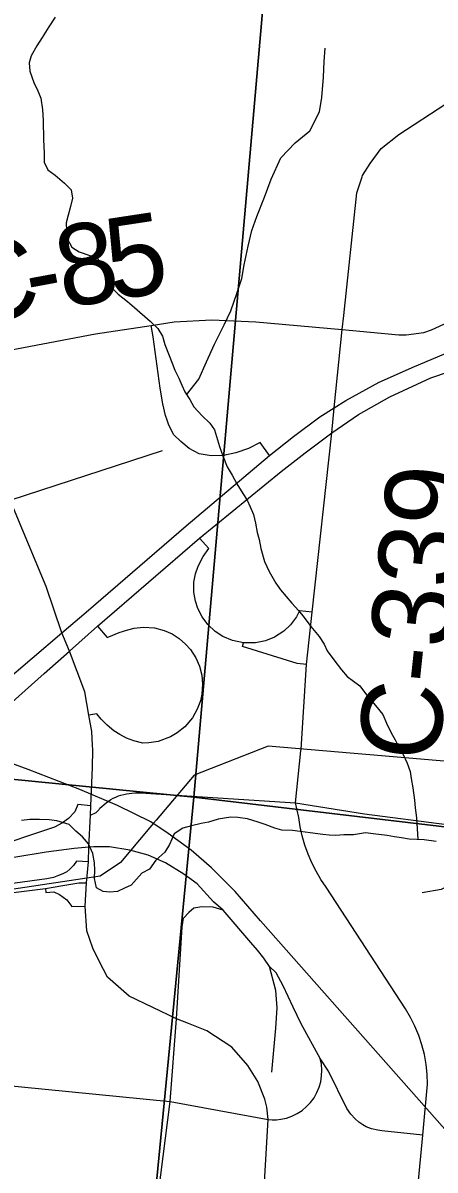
# Model space of a CAD drawing. Extents: x 0 to 34, y 0 to 22.
# Drawn here: x 2.7819 to 2.9265, y 18.9053 to 19.3075 of the extents above; entities that cross this region are included whole.
import ezdxf

# ---------------------------------------------------------------- set-up
doc = ezdxf.new("R2010")
doc.units = 0
for name, color, linetype in [('GM_X_City_Street', 7, 'Continuous'), ('GM_X_County_Road', 7, 'Continuous'), ('GM_X_County_Road_Text', 7, 'Continuous'), ('GM_X_Interchange_Ramps', 7, 'Continuous'), ('GM_X_Interstate_Route', 7, 'Continuous'), ('GM_X_Minor_River', 7, 'Continuous'), ('GM_X_Rail_Line', 7, 'Continuous'), ('GM_X_Section', 7, 'Continuous'), ('GM_X_Township_Road', 7, 'Continuous')]:
    doc.layers.add(name, color=color, linetype=linetype)

msp = doc.modelspace()

# ---------------------------------------------------------------- linework, layer by layer
at = {"layer": 'GM_X_City_Street'}
for points in [[(2.91651, 18.85759), (2.92226, 18.91754), (2.92389, 18.93543), (2.92375, 18.93892), (2.92337, 18.94238), (2.92275, 18.94581), (2.92188, 18.94919), (2.92078, 18.95249), (2.91945, 18.95572), (2.91789, 18.95883), (2.91612, 18.96184), (2.88828, 19.00449), (2.88643, 19.00725), (2.88476, 19.01011), (2.88326, 19.01308), (2.88196, 19.01613), (2.88085, 19.01926), (2.87994, 19.02246), (2.87923, 19.0257), (2.87873, 19.02898), (2.87755, 19.03403)], [(2.9753, 19.02063), (2.97366, 19.0157), (2.97323, 19.01494), (2.9721, 19.01403), (2.95193, 19.00312), (2.95115, 19.00298), (2.95041, 19.00297), (2.95003, 19.00313), (2.94555, 19.00612), (2.94246, 19.00817), (2.94144, 19.00869), (2.93979, 19.0089), (2.93887, 19.00885), (2.93802, 19.00858), (2.92861, 19.00369), (2.92194, 19.00252)], [(2.82687, 18.86671), (2.82944, 18.89717), (2.83358, 18.92937), (2.83576, 18.95839), (2.83775, 18.99057), (2.83822, 18.99359)], [(2.88621, 18.9444), (2.87951, 18.95662), (2.87677, 18.96238), (2.87322, 18.96987), (2.87078, 18.97448), (2.86842, 18.97667)], [(2.86793, 18.92309), (2.86942, 18.92296), (2.87092, 18.92297), (2.8724, 18.92312), (2.8744, 18.92356), (2.87632, 18.92424), (2.87815, 18.92514), (2.87986, 18.92625), (2.88143, 18.92756), (2.88282, 18.92905), (2.88404, 18.93069), (2.88504, 18.93247), (2.88583, 18.93435), (2.88639, 18.93631), (2.88671, 18.93833), (2.88679, 18.94037), (2.88662, 18.9424), (2.88621, 18.9444)], [(2.92226, 18.91754), (2.90786, 18.91903), (2.90638, 18.91927), (2.90417, 18.91981), (2.90236, 18.92047), (2.90116, 18.92116), (2.89981, 18.92215), (2.89849, 18.92326), (2.89697, 18.92486), (2.89553, 18.92692), (2.88908, 18.93995), (2.88621, 18.9444)], [(2.76353, 18.93623), (2.83358, 18.92937), (2.86793, 18.92309)]]:
    msp.add_lwpolyline(points, dxfattribs=at)
at = {"layer": 'GM_X_County_Road'}
msp.add_line((2.87755, 19.03403), (2.87946, 19.05233), dxfattribs=at)
for points in [[(2.90089, 19.2535), (2.90104, 19.25397), (2.9038, 19.25819), (2.90762, 19.26352), (2.91379, 19.26842), (2.93023, 19.27917)], [(2.87946, 19.05233), (2.87952, 19.05294), (2.88139, 19.08255), (2.88336, 19.1009), (2.89027, 19.16375), (2.89116, 19.17258), (2.89393, 19.19998), (2.89446, 19.20492), (2.89911, 19.24791), (2.90089, 19.2535)], [(2.80636, 19.05428), (2.80608, 19.0591), (2.80506, 19.06483), (2.80361, 19.07295), (2.79829, 19.08729), (2.79553, 19.09371), (2.7901, 19.10994), (2.77744, 19.14024), (2.7761, 19.14329), (2.76975, 19.15862), (2.75186, 19.18804), (2.71118, 19.24244), (2.7091, 19.24725), (2.70788, 19.25007)], [(2.75186, 19.18804), (2.80734, 19.19851), (2.82695, 19.20148), (2.83494, 19.20269), (2.84824, 19.20338), (2.86361, 19.20268), (2.89393, 19.19998)], [(2.84002, 18.95667), (2.83576, 18.95839), (2.81922, 18.96629), (2.81156, 18.97293), (2.80883, 18.97828), (2.80643, 18.98308), (2.80435, 18.98915), (2.80379, 18.99782), (2.80419, 19.00607), (2.8049, 19.0134), (2.80499, 19.0185), (2.80558, 19.02969), (2.80571, 19.033), (2.80633, 19.04648), (2.80645, 19.05267), (2.80636, 19.05428)], [(2.80558, 19.02969), (2.80767, 19.03067), (2.80829, 19.03143), (2.80862, 19.03179), (2.80894, 19.03216), (2.80964, 19.03284), (2.81038, 19.03349), (2.81115, 19.0341), (2.81194, 19.03467), (2.81277, 19.0352), (2.81362, 19.03567), (2.8145, 19.03611), (2.8154, 19.0365), (2.81633, 19.03676), (2.81728, 19.03699), (2.81822, 19.03718), (2.81918, 19.03733), (2.82015, 19.03745), (2.82113, 19.03753), (2.8221, 19.03757), (2.82307, 19.03757), (2.82404, 19.03754), (2.82501, 19.03746), (2.82856, 19.03723), (2.87755, 19.03403), (2.90172, 19.03018)], [(2.90172, 19.03018), (2.93064, 19.02643), (2.9753, 19.02063), (2.99656, 19.01787), (3.02154, 19.01463)], [(2.86929, 18.93961), (2.87068, 18.95508), (2.87112, 18.9622), (2.87064, 18.96823), (2.86842, 18.97667), (2.86639, 18.97959), (2.86423, 18.98241), (2.86193, 18.98513), (2.85223, 18.99641), (2.84864, 18.9975), (2.84467, 18.99763), (2.84193, 18.99709), (2.84015, 18.99568), (2.83822, 18.99359)], [(2.86434, 18.93634), (2.86087, 18.94202), (2.8552, 18.94838), (2.84642, 18.9541), (2.84002, 18.95667)], [(2.85619, 18.81969), (2.86076, 18.84189), (2.86284, 18.86315), (2.86617, 18.89307), (2.86793, 18.92309), (2.86755, 18.92741), (2.86682, 18.93017), (2.86434, 18.93634)]]:
    msp.add_lwpolyline(points, dxfattribs=at)
at = {"layer": 'GM_X_Interchange_Ramps'}
msp.add_line((2.76067, 19.00037), (2.78983, 19.00402), dxfattribs=at)
for points in [[(2.83255, 19.1682), (2.83195, 19.16986), (2.83095, 19.17398), (2.83013, 19.17948), (2.82756, 19.19741), (2.82695, 19.20148)], [(2.86843, 19.1559), (2.86518, 19.16036), (2.86111, 19.15826), (2.85665, 19.15678), (2.85228, 19.15582), (2.84791, 19.15571), (2.84381, 19.15648), (2.8402, 19.15828), (2.83731, 19.16071), (2.83485, 19.16313), (2.83314, 19.16653), (2.83255, 19.1682)], [(2.88336, 19.1009), (2.87898, 19.10137), (2.87793, 19.09926), (2.87585, 19.0965), (2.87343, 19.09424), (2.87022, 19.09219), (2.86708, 19.09092), (2.86357, 19.09019), (2.85925, 19.09018), (2.85547, 19.09098), (2.85205, 19.09244), (2.84937, 19.09419), (2.84679, 19.0966), (2.84482, 19.09923), (2.84332, 19.10216), (2.84244, 19.10481), (2.84192, 19.10793), (2.84193, 19.11139), (2.84246, 19.1144), (2.84335, 19.11708), (2.84515, 19.12043), (2.84709, 19.12325), (2.84384, 19.1269)], [(2.80803, 19.096), (2.81144, 19.092), (2.81205, 19.09232), (2.81565, 19.09379), (2.81878, 19.09478), (2.82094, 19.09532), (2.82423, 19.09569), (2.82811, 19.09539), (2.83142, 19.09452), (2.83423, 19.09328), (2.83674, 19.09169), (2.83899, 19.08975), (2.84066, 19.08786), (2.84256, 19.08494), (2.84383, 19.08202), (2.84465, 19.07886), (2.84495, 19.07566), (2.84471, 19.07219), (2.84417, 19.06979), (2.84311, 19.06692), (2.8414, 19.06387), (2.83872, 19.06072), (2.83607, 19.05856), (2.83373, 19.05719), (2.82935, 19.05559), (2.8261, 19.05509), (2.82404, 19.05504), (2.82085, 19.05577), (2.81828, 19.05678), (2.81596, 19.05798), (2.81385, 19.05935), (2.81151, 19.06126), (2.81016, 19.06259), (2.80943, 19.0634)], [(2.88139, 19.08255), (2.87815, 19.0829), (2.85899, 19.08894), (2.85925, 19.09018)], [(2.80943, 19.0634), (2.80785, 19.06533), (2.80506, 19.06483)], [(2.80571, 19.033), (2.80117, 19.03345), (2.80017, 19.03094), (2.79793, 19.02853), (2.79579, 19.02708), (2.793, 19.0255), (2.76915, 19.01758), (2.75975, 19.01481), (2.75312, 19.01295), (2.74706, 19.01172), (2.74726, 19.01045)], [(2.85223, 18.99641), (2.84876, 18.99932), (2.84311, 19.00564), (2.83836, 19.00908), (2.83194, 19.01307), (2.82587, 19.01569), (2.81945, 19.01746), (2.81232, 19.01867), (2.80679, 19.01867), (2.80499, 19.0185), (2.79992, 19.01801), (2.79013, 19.01678), (2.77878, 19.01489)], [(2.8049, 19.0134), (2.80074, 19.0136), (2.79968, 19.01212), (2.79838, 19.01082), (2.79728, 19.00985), (2.7959, 19.00922), (2.79442, 19.00859), (2.79265, 19.00791), (2.79034, 19.00741), (2.76546, 19.004), (2.73198, 18.99929), (2.72426, 18.99806), (2.71765, 18.99652), (2.71192, 18.99408), (2.70686, 18.99175), (2.70108, 18.98859), (2.69732, 18.98596), (2.67418, 18.96603), (2.66919, 18.96208), (2.66343, 18.95901), (2.6568, 18.95699), (2.64984, 18.95616), (2.64969, 18.95819)], [(2.78983, 19.00402), (2.79594, 19.00509), (2.80149, 19.00598), (2.80419, 19.00607)], [(2.78983, 19.00402), (2.79, 19.00258), (2.79272, 19.00283), (2.7947, 19.0019), (2.79736, 19.00004), (2.79909, 18.99773), (2.80379, 18.99782)]]:
    msp.add_lwpolyline(points, dxfattribs=at)
at = {"layer": 'GM_X_Interstate_Route'}
for points in [[(2.86843, 19.1559), (2.87684, 19.16247), (2.88613, 19.16941), (2.89116, 19.17258), (2.89521, 19.17514), (2.90695, 19.18155), (2.91929, 19.18709), (2.92956, 19.19133), (2.94286, 19.19543), (2.9524, 19.19778), (2.96216, 19.19943), (2.97615, 19.2014), (2.9949, 19.2025), (3.28403, 19.20541)], [(2.80803, 19.096), (2.84384, 19.1269), (2.87257, 19.15025), (2.88098, 19.15682), (2.89027, 19.16375), (2.89962, 19.17019), (2.91059, 19.17645), (2.92506, 19.18303), (2.93844, 19.18763), (2.95336, 19.19169), (2.9663, 19.19377), (2.9822, 19.19553), (3.00018, 19.1964), (3.04551, 19.19687)], [(2.63988, 19.02191), (2.66453, 19.02446), (2.68658, 19.02874), (2.70111, 19.03241), (2.71663, 19.03806), (2.73286, 19.04584), (2.74634, 19.05401), (2.75863, 19.06268), (2.7748, 19.07589), (2.79553, 19.09371), (2.80411, 19.10087), (2.83925, 19.13119), (2.86843, 19.1559)], [(2.78934, 19.07936), (2.79829, 19.08729), (2.80803, 19.096)], [(2.7668, 19.05977), (2.77033, 19.0625), (2.78934, 19.07936)]]:
    msp.add_lwpolyline(points, dxfattribs=at)
at = {"layer": 'GM_X_Minor_River'}
for points in [[(2.79329, 19.30948), (2.79107, 19.30615), (2.78864, 19.30245), (2.78682, 19.29948), (2.78478, 19.29596), (2.78411, 19.29352), (2.78438, 19.29065), (2.78574, 19.28661), (2.78714, 19.2837), (2.78819, 19.28118), (2.78879, 19.27717), (2.78902, 19.27336), (2.78913, 19.26651), (2.78933, 19.26194), (2.78939, 19.25871), (2.79062, 19.256), (2.79321, 19.25418), (2.79652, 19.25138), (2.79889, 19.249), (2.79935, 19.24613), (2.79866, 19.24312), (2.79778, 19.24012), (2.79711, 19.23748), (2.79719, 19.23463), (2.79728, 19.23216), (2.79905, 19.22885), (2.80165, 19.22722), (2.80539, 19.22593)], [(2.83933, 19.17716), (2.84361, 19.18264), (2.84638, 19.18867), (2.84915, 19.19489), (2.85251, 19.20167), (2.85488, 19.20657), (2.85708, 19.21299), (2.85869, 19.2179), (2.85954, 19.22264), (2.86099, 19.22926), (2.86223, 19.23475), (2.86403, 19.23966), (2.86662, 19.24645), (2.86902, 19.25268), (2.87238, 19.26022), (2.87741, 19.26544), (2.88262, 19.26972), (2.88596, 19.2763), (2.88682, 19.28142), (2.88733, 19.28844), (2.88762, 19.29395), (2.8879, 19.2987)], [(2.80539, 19.22593), (2.80802, 19.22506), (2.80981, 19.22213), (2.81065, 19.21944), (2.81275, 19.21498), (2.81531, 19.2124), (2.81863, 19.20979), (2.82102, 19.20779), (2.82653, 19.203), (2.82928, 19.20042), (2.83089, 19.19769), (2.83172, 19.19481), (2.83328, 19.19094), (2.83431, 19.18824), (2.83517, 19.18573), (2.83658, 19.18301), (2.83762, 19.1805), (2.83867, 19.17817), (2.84046, 19.17544), (2.84188, 19.17291), (2.8448, 19.16975), (2.84755, 19.16716), (2.84916, 19.16482), (2.85084, 19.15904), (2.85204, 19.15576), (2.8536, 19.1519), (2.85538, 19.14897), (2.85697, 19.14587), (2.85912, 19.14255), (2.86055, 19.14021), (2.86159, 19.13788), (2.86282, 19.13517), (2.86346, 19.1321), (2.86409, 19.12885), (2.86475, 19.12635), (2.86539, 19.12328), (2.86673, 19.11866), (2.8683, 19.11518), (2.87061, 19.11109), (2.87223, 19.10874), (2.87622, 19.10402), (2.87859, 19.10145), (2.88059, 19.09908), (2.88294, 19.09595), (2.88584, 19.0924), (2.88763, 19.08967), (2.88868, 19.08734), (2.89102, 19.08421), (2.89373, 19.08067), (2.89573, 19.07831), (2.90017, 19.07508), (2.90251, 19.07195), (2.9056, 19.06821), (2.90813, 19.06506), (2.90953, 19.06196), (2.91111, 19.05866), (2.91253, 19.05614), (2.91376, 19.05361), (2.91519, 19.05127), (2.91677, 19.04798), (2.9178, 19.04508), (2.91808, 19.0426), (2.91871, 19.03934), (2.9193, 19.03495), (2.91957, 19.03228), (2.92001, 19.02884), (2.92043, 19.02122)], [(2.79115, 19.0281), (2.78773, 19.02824), (2.78431, 19.0282), (2.78145, 19.02793)], [(2.9269, 19.02057), (2.92274, 19.02112), (2.91743, 19.02134), (2.91479, 19.02183), (2.91233, 19.02212), (2.90969, 19.02261), (2.90477, 19.0232), (2.90213, 19.0235), (2.89792, 19.02291), (2.8945, 19.02286), (2.89164, 19.0226), (2.88936, 19.0227), (2.88709, 19.02298), (2.88275, 19.02354), (2.87916, 19.02407), (2.87651, 19.02437), (2.87271, 19.02453), (2.87027, 19.0252), (2.8669, 19.02648), (2.86446, 19.02734), (2.86071, 19.02845), (2.85731, 19.02897), (2.85484, 19.02907), (2.85044, 19.0283), (2.84698, 19.02731), (2.84449, 19.02684), (2.84104, 19.02603), (2.83797, 19.02521), (2.83504, 19.02324), (2.83337, 19.01951), (2.83174, 19.01672), (2.8286, 19.014), (2.82638, 19.01086), (2.82367, 19.00946), (2.81989, 19.00524), (2.81757, 19.0042), (2.81505, 19.00297), (2.81238, 19.0027), (2.81011, 19.00299), (2.80769, 19.00423), (2.80706, 19.00749), (2.80718, 19.01052), (2.80709, 19.013), (2.80645, 19.01625), (2.80488, 19.01974), (2.80288, 19.0221), (2.80049, 19.0241), (2.79812, 19.02648), (2.7938, 19.0278), (2.79115, 19.0281)]]:
    msp.add_lwpolyline(points, dxfattribs=at)
at = {"layer": 'GM_X_Rail_Line'}
msp.add_line((2.82778, 19.02696), (2.82647, 19.0254), dxfattribs=at)
for points in [[(2.95413, 18.8923), (2.86525, 18.99268), (2.85644, 19.00302), (2.8481, 19.01125), (2.84091, 19.01751), (2.83288, 19.02335), (2.82683, 19.02741), (2.81516, 19.03315), (2.80191, 19.03878), (2.78377, 19.04576), (2.74842, 19.05868)], [(3.60814, 18.84411), (3.10148, 18.89993), (3.08381, 18.90261), (3.06684, 18.91815), (3.02008, 19.01178), (3.00463, 19.02884), (2.98028, 19.04141), (2.95907, 19.04455), (2.93237, 19.04848), (2.86797, 19.05398), (2.84205, 19.04376), (2.82869, 19.02805), (2.82778, 19.02696)], [(2.82647, 19.0254), (2.81613, 19.01311), (2.80906, 19.0084), (2.72031, 18.99504), (2.45319, 18.96512)]]:
    msp.add_lwpolyline(points, dxfattribs=at)
at = {"layer": 'GM_X_Section'}
for points in [[(2.38459, 19.5868), (2.88606, 19.54156), (2.84187, 19.03609), (2.33614, 19.08597)], [(2.88606, 19.54156), (3.38246, 19.48109), (3.33585, 18.97757), (2.84187, 19.03609)], [(2.33614, 19.08597), (2.84187, 19.03609), (2.79274, 18.52978), (2.28405, 18.58331)], [(2.84187, 19.03609), (3.33585, 18.97757), (3.29405, 18.47716), (2.79274, 18.52978)]]:
    msp.add_lwpolyline(points, close=True, dxfattribs=at)
at = {"layer": 'GM_X_Township_Road'}
msp.add_line((2.77744, 19.14024), (2.83085, 19.15757), dxfattribs=at)
msp.add_lwpolyline([(2.89393, 19.19998), (2.91375, 19.19821), (2.91635, 19.19821), (2.92255, 19.19894), (2.92531, 19.19986), (2.93391, 19.2039), (2.93771, 19.20456), (2.94161, 19.20442), (2.95098, 19.20379)], dxfattribs=at)

# ---------------------------------------------------------------- texts
at = {"layer": 'GM_X_County_Road_Text'}
for s, height, rotation, p in [('5', 0.02841, 8.6337, (2.81313, 19.21029)), ('8', 0.02841, 9.7654, (2.79616, 19.20737)), ('C', 0.02841, 10.6763, (2.76215, 19.20099)), ('-', 0.02841, 10.5202, (2.78489, 19.20528)), ('C-339', 0.028409, 83.9329, (2.9275, 19.04786))]:
    msp.add_text(s, height=height, rotation=rotation, dxfattribs=at).set_placement(p)

doc.saveas('drawing.dxf')
